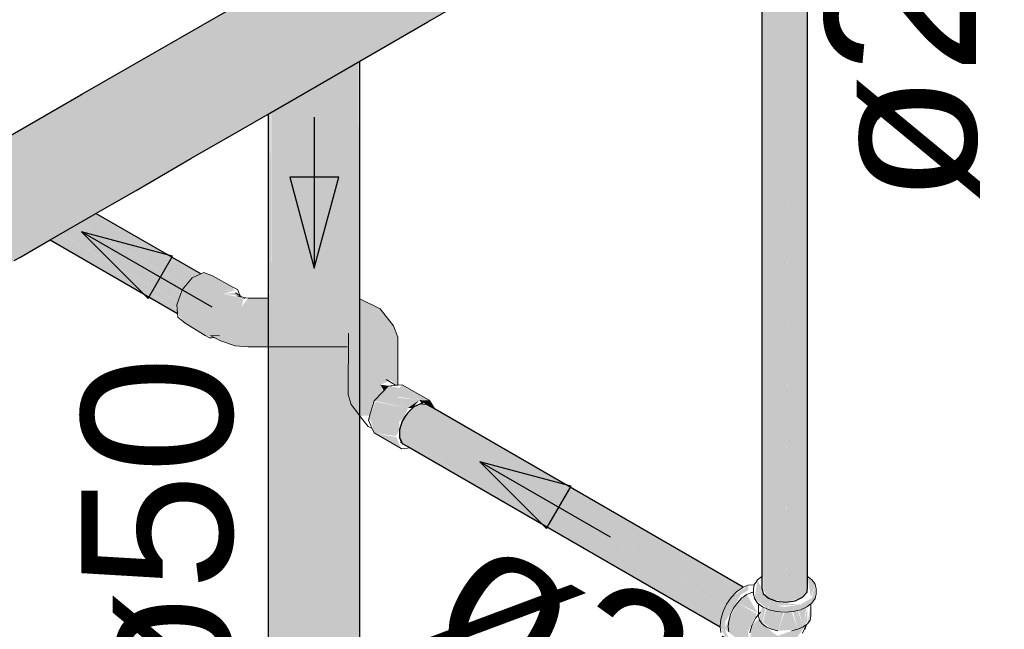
# Model space of a CAD drawing. Header units: millimetres. Extents: x 567 to 934, y -1 to 364.
# Tile 400 of 656: x 758.885 to 760.191, y 10.466 to 11.274. Entities that reach past the tile are written whole.
import ezdxf

# ---------------------------------------------------------------- set-up
doc = ezdxf.new("R2010")
doc.units = ezdxf.units.MM
doc.header["$MEASUREMENT"] = 0
doc.linetypes.add('NULL', pattern=[0])
for name, color, linetype, lineweight in [('AF-Condutos', 140, 'Continuous', 25), ('AF-Conexões', 152, 'Continuous', 18), ('AF-Curva de transposição', 152, 'Continuous', 18), ('AF-Sentido conduto', 140, 'Continuous', 30), ('AF-Textos conduto', 7, 'Continuous', 9)]:
    doc.layers.add(name, color=color, linetype=linetype, lineweight=lineweight)
doc.styles.add('Arial', font='arial.ttf')

msp = doc.modelspace()

# ---------------------------------------------------------------- hatches: boundary and pattern name
at = {"layer": 'AF-Condutos', "linetype": 'Continuous'}
for points in [[(762.1795, 12.8604), (762.188, 12.8718), (762.1965, 12.8981), (762.1892, 12.8916), (762.1855, 12.9263), (761.9143, 12.7634), (762.1826, 12.925), (762.1739, 12.9435), (762.1737, 12.9547), (761.9792, 12.8369), (762.1736, 12.955), (762.1511, 12.9722), (762.1667, 12.984), (762.1451, 12.9964), (762.1253, 12.9977), (761.3531, 12.5519), (760.046, 11.797), (759.8695, 11.6953), (759.0646, 11.2306), (756.7285, 9.8815), (756.9013, 9.9808), (756.8225, 9.9265), (756.8986, 9.9735), (756.8243, 9.9254), (756.7477, 9.8803), (756.7693, 9.8678), (757.1223, 10.0716), (756.7699, 9.8672), (756.789, 9.8463), (756.8035, 9.8194), (757.2714, 10.0947), (756.9064, 9.879), (757.2836, 10.0966), (756.8924, 9.8698), (756.8037, 9.8186), (756.8101, 9.7911), (757.3437, 10.0994), (758.2446, 10.6199), (758.4303, 10.7408), (758.7505, 10.9295), (758.7987, 10.9616), (758.788, 10.9515), (758.4303, 10.7408), (758.2446, 10.6199), (758.8632, 10.9771), (756.8101, 9.7911), (756.8076, 9.7678), (757.4105, 10.1162), (757.5013, 10.173), (757.8403, 10.3709), (757.8399, 10.3709), (758.4876, 10.7497), (758.7181, 10.885), (758.6811, 10.8627), (757.8399, 10.3709), (757.8403, 10.3709), (757.5013, 10.173), (757.4105, 10.1162), (756.8076, 9.7678), (756.7971, 9.7529)], [(759.8695, 10.5204), (759.8715, 10.537), (759.8715, 11.5279), (759.8715, 12.761), (759.8695, 12.7537)], [(759.8715, 10.5185), (759.8784, 10.5068), (759.9017, 10.5017), (759.902, 10.5599), (759.9017, 11.5453), (759.8967, 11.5424), (759.8958, 11.7105), (759.8949, 11.5414), (759.8833, 11.5347), (759.8785, 11.7005), (759.8786, 10.5423), (759.8784, 11.5319), (759.8785, 11.7005), (759.8784, 12.747), (759.8715, 12.7522), (759.8715, 10.537)], [(759.9142, 10.5691), (759.9186, 11.5551), (759.9164, 11.7224), (759.9193, 11.7241), (759.9238, 12.7493), (759.9139, 12.7469), (759.9141, 11.721), (759.9161, 11.5537)], [(759.924, 10.5765), (759.9265, 11.5597), (759.9252, 11.7275), (759.927, 11.7285), (759.9296, 12.7529), (759.9238, 12.7504), (759.9239, 11.7267), (759.925, 11.5588), (759.9239, 11.5582)], [(759.9142, 10.5691), (759.9141, 11.5525), (759.914, 11.721)], [(759.3355, 10.2838), (759.3367, 10.2871), (759.3367, 10.7485), (759.3365, 11.219), (759.3363, 11.2189), (759.336, 10.9041), (759.3354, 11.632), (759.3354, 11.2184), (759.3348, 10.9047), (759.3348, 11.2181), (759.3315, 11.2161), (759.329, 10.9075), (759.3258, 11.3875), (759.3239, 11.603), (759.3238, 11.6911), (759.3228, 11.2111), (759.3172, 11.2079), (759.3131, 10.9054), (759.3093, 11.2033), (759.2707, 11.1811), (759.2674, 10.9895), (759.2548, 11.608), (759.2597, 10.9048), (759.2545, 11.6081), (759.2564, 10.9048), (759.2544, 11.6081), (759.2553, 10.9048), (759.2543, 11.6081), (759.2542, 11.1715), (759.2339, 11.1598), (759.2325, 11.3275), (759.2332, 11.3279), (759.2329, 11.6142), (759.2192, 11.6217), (759.2197, 11.3201), (759.2194, 11.32), (759.2195, 10.9048), (759.2191, 11.1512), (759.2189, 11.6219), (759.2172, 10.9048), (759.2175, 11.1503), (759.2188, 11.6219), (759.2151, 11.6247), (759.2152, 11.3175), (759.2158, 11.3179), (759.2163, 11.1496), (759.2152, 11.3175), (759.2152, 11.149), (759.2151, 10.4144), (759.2153, 10.3487), (759.2517, 10.3366), (759.256, 10.3451), (759.2794, 10.3258), (759.2762, 10.3398), (759.2952, 10.3128), (759.2928, 10.3374), (759.3032, 10.3105), (759.3051, 10.3186), (759.3174, 10.2949), (759.3175, 10.3127), (759.3238, 10.2579), (759.3354, 10.2833), (759.3354, 10.7502), (759.3357, 10.7774)], [(759.3336, 11.6454), (759.3258, 11.3875), (759.329, 10.9041)], [(759.329, 10.9041), (759.3348, 11.6291), (759.3335, 11.6294)], [(759.3357, 11.1887), (759.336, 10.9035), (759.3366, 11.6338)], [(759.2339, 11.1598), (759.233, 11.6142), (759.2333, 11.328)], [(759.2553, 10.9048), (759.2544, 11.6054), (759.2543, 11.6081)], [(759.2564, 10.9048), (759.2545, 11.6054), (759.2544, 11.6081)], [(759.2597, 10.9048), (759.2548, 11.6055), (759.2545, 11.6081)], [(759.2674, 10.9895), (759.2781, 11.6024), (759.2723, 11.6068), (759.2548, 11.6081)], [(759.9142, 10.5691), (759.9141, 11.5525), (759.9074, 11.5486), (759.9017, 10.5017), (759.9238, 10.5082), (759.924, 10.5765), (759.9239, 11.5581), (759.9186, 11.5551)], [(759.9238, 10.5082), (759.9296, 10.5147), (759.9241, 10.5387), (759.9296, 10.5363), (759.9296, 11.5615), (759.9265, 11.5597)], [(759.924, 10.5765), (759.9239, 11.5582), (759.9239, 11.5581)], [(759.9303, 10.5221), (759.9303, 11.5619), (759.9299, 11.5616), (759.9296, 10.5404)], [(759.9296, 10.5147), (759.9299, 11.5616), (759.9296, 11.5615)], [(759.902, 10.5599), (759.9074, 11.5486), (759.9017, 11.5453)], [(759.9142, 10.5691), (759.9161, 11.5537), (759.9141, 11.5525)], [(759.8786, 10.5423), (759.8785, 11.5319), (759.8784, 11.5319)], [(759.3131, 10.9048), (759.3096, 11.2035), (759.3093, 11.2033)], [(759.3131, 10.9048), (759.3172, 11.2079), (759.3096, 11.2035)], [(758.8887, 11.0474), (758.9612, 11.0024), (758.9597, 11.0015), (759.098, 10.9121), (759.1061, 10.9218)], [(758.9293, 10.9839), (758.8783, 11.0146), (758.882, 11.0072), (759.0948, 10.8845), (759.0944, 10.8898), (758.9369, 10.9883), (758.8783, 11.0146), (758.9304, 10.9846)], [(759.1136, 10.9308), (758.9805, 11.0135), (758.964, 11.004), (759.1062, 10.9219)], [(758.9833, 11.0151), (758.9805, 11.0135), (759.1131, 10.9311), (759.1218, 10.9351)], [(759.1219, 10.9352), (759.1255, 10.9368), (758.9866, 11.017), (758.9833, 11.0151)], [(759.0952, 10.8999), (759.0993, 10.9111), (758.9597, 11.0015), (758.9394, 10.9898)], [(758.9369, 10.9883), (759.0921, 10.8914), (759.0951, 10.8998), (758.9393, 10.9897)], [(759.3996, 10.7524), (759.8274, 10.5054), (759.8275, 10.5055), (759.407, 10.7594)], [(759.4082, 10.7606), (759.407, 10.7594), (759.8275, 10.5055)], [(759.4176, 10.7644), (759.4082, 10.7606), (759.835, 10.5141), (759.8351, 10.5142)], [(759.8338, 10.5148), (759.4082, 10.7606), (759.8271, 10.5057)], [(759.8407, 10.5201), (759.4171, 10.7646), (759.8349, 10.5143)], [(759.4249, 10.7639), (759.4171, 10.7646), (759.8418, 10.5194)], [(759.3357, 10.6762), (759.3355, 10.7502), (759.3355, 10.3904)], [(759.3996, 10.7524), (759.3929, 10.7416), (759.8209, 10.4945)], [(759.8203, 10.495), (759.8274, 10.5054), (759.3996, 10.7524)], [(759.8448, 10.5215), (759.4364, 10.7572), (759.8413, 10.5198)], [(759.8166, 10.4834), (759.3929, 10.7416), (759.3893, 10.73), (759.8165, 10.4833)], [(759.8158, 10.4839), (759.8209, 10.4945), (759.3929, 10.7416)], [(759.8139, 10.4746), (759.8165, 10.4833), (759.3893, 10.73)], [(759.8148, 10.4741), (759.3893, 10.73), (759.3901, 10.7191), (759.8147, 10.4739)], [(759.8142, 10.4691), (759.8137, 10.4745), (759.3893, 10.7196)], [(759.3928, 10.7124), (759.5644, 10.6163), (759.3901, 10.719)], [(759.5644, 10.6163), (759.3928, 10.7124), (759.8262, 10.462)], [(759.9296, 10.5147), (759.9296, 10.5363), (759.9241, 10.5387)]]:
    msp.add_hatch(color=151, dxfattribs=at).paths.add_polyline_path(points)
at = {"layer": 'AF-Conexões', "linetype": 'Continuous'}
for points in [[(759.8229, 10.4508), (759.8288, 10.4474), (759.8208, 10.4652), (759.8212, 10.4758), (759.842, 10.5119), (759.8518, 10.5175), (759.8514, 10.5241), (759.829, 10.5078), (759.8183, 10.4891), (759.8143, 10.4698)], [(759.864, 10.5313), (759.8598, 10.5063), (759.8784, 10.4921), (759.8792, 10.4985)], [(759.9403, 10.5063), (759.9403, 10.5255), (759.9361, 10.5073), (759.9209, 10.4985), (759.9, 10.4953), (759.8792, 10.4985), (759.8792, 10.4917), (759.8893, 10.4893), (759.9108, 10.4893), (759.9295, 10.4955)], [(759.9303, 10.5357), (759.9348, 10.5079), (759.9403, 10.5255)], [(759.8496, 10.5118), (759.8373, 10.5009), (759.8643, 10.4873)], [(759.8732, 10.5114), (759.8792, 10.4985), (759.8895, 10.4969), (759.9209, 10.4985), (759.8951, 10.5006)], [(759.8441, 10.4471), (759.8538, 10.4422), (759.8513, 10.4624), (759.8628, 10.4862), (759.8373, 10.5009), (759.8202, 10.4664)], [(759.9344, 10.4992), (759.9302, 10.4731), (759.9336, 10.4779)], [(759.8691, 10.4966), (759.8665, 10.4779), (759.8699, 10.4731)], [(759.8699, 10.4958), (759.8699, 10.4731), (759.8742, 10.4928)], [(759.8712, 10.4752), (759.8827, 10.4657), (759.8827, 10.4909), (759.8755, 10.4934)], [(759.8827, 10.4898), (759.8827, 10.4657), (759.8898, 10.4892)], [(759.8899, 10.4892), (759.8827, 10.4657), (759.891, 10.4637), (759.8988, 10.4886)], [(759.9091, 10.4892), (759.9, 10.4885), (759.891, 10.4637), (759.9174, 10.4657)], [(759.9174, 10.4898), (759.9108, 10.4893), (759.9174, 10.4657)], [(759.9174, 10.4909), (759.9174, 10.4657), (759.9246, 10.4689)], [(759.9246, 10.4926), (759.9185, 10.4911), (759.9246, 10.4689)], [(759.9302, 10.4763), (759.9302, 10.4958), (759.9246, 10.4689)], [(759.9246, 10.4689), (759.929, 10.4953), (759.9246, 10.4934)], [(759.8704, 10.4383), (759.8857, 10.4361), (759.9072, 10.4419), (759.9271, 10.47), (759.8907, 10.457), (759.8823, 10.4625), (759.866, 10.4798), (759.8564, 10.4708), (759.8537, 10.4477)]]:
    msp.add_hatch(color=161, dxfattribs=at).paths.add_polyline_path(points)
at = {"layer": 'AF-Curva de transposição', "linetype": 'Continuous'}
for points in [[(759.1321, 10.8554), (759.1713, 10.8414), (759.1884, 10.84), (759.3204, 10.84), (759.2151, 10.8507), (759.2151, 10.873), (759.2235, 10.8992), (759.2151, 10.8941), (759.2151, 10.9048), (759.1884, 10.9048), (759.1799, 10.8936), (759.1826, 10.9046), (759.1551, 10.9104), (759.1743, 10.916), (759.1574, 10.914), (759.1295, 10.9387), (759.1143, 10.9317), (759.101, 10.9157), (759.0938, 10.8961), (759.0949, 10.8843), (759.1049, 10.8715)], [(759.1682, 10.9194), (759.1412, 10.9343), (759.1295, 10.9387), (759.1558, 10.9142), (759.1699, 10.9156)], [(759.178, 10.9079), (759.1715, 10.912), (759.1551, 10.9104)], [(759.3375, 10.9034), (759.3367, 10.8817), (759.3217, 10.8582), (759.3211, 10.7768), (759.3251, 10.7637), (759.3367, 10.7485), (759.3498, 10.7493), (759.3548, 10.7662), (759.3672, 10.781), (759.3638, 10.7899), (759.3772, 10.7958), (759.3813, 10.8679), (759.3637, 10.8907)], [(759.3861, 10.7893), (759.3813, 10.8679), (759.3772, 10.7958)], [(759.3868, 10.853), (759.3813, 10.8679), (759.3861, 10.7894)], [(759.3743, 10.7879), (759.3556, 10.7687), (759.4004, 10.7591)], [(759.3748, 10.7885), (759.3638, 10.7899), (759.3683, 10.7821)], [(759.3893, 10.7858), (759.3741, 10.7882), (759.3868, 10.7741), (759.415, 10.7696), (759.3926, 10.79)], [(759.4284, 10.7694), (759.3926, 10.79), (759.4155, 10.7696)], [(759.4155, 10.7696), (759.388, 10.7728), (759.4004, 10.7591)], [(759.3481, 10.7429), (759.3887, 10.7412), (759.4004, 10.7591), (759.3572, 10.7674)], [(759.3951, 10.7458), (759.4004, 10.7591), (759.3887, 10.7412)], [(759.4062, 10.7591), (759.4155, 10.7696), (759.4004, 10.7591)], [(759.4187, 10.7649), (759.4289, 10.769), (759.4155, 10.7696)], [(759.4361, 10.7577), (759.4289, 10.769), (759.4214, 10.766)], [(759.3556, 10.726), (759.3843, 10.7219), (759.3887, 10.7412), (759.3512, 10.7428)], [(759.3892, 10.7296), (759.3887, 10.7412), (759.3843, 10.7219)], [(759.3914, 10.7053), (759.3849, 10.7204), (759.3556, 10.726)]]:
    msp.add_hatch(color=161, dxfattribs=at).paths.add_polyline_path(points)

# ---------------------------------------------------------------- linework, layer by layer
at = {"layer": 'AF-Condutos'}
for p, q in [((759.9303, 10.5395), (759.9303, 11.5619)), ((759.8695, 11.5267), (759.8695, 10.5202)), ((759.4268, 11.2712), (759.6309, 11.389)), ((759.2151, 11.3175), (759.0646, 11.2306)), ((759.3367, 11.2191), (759.4268, 11.2712)), ((759.0646, 11.2306), (758.9683, 11.175)), ((759.2151, 11.1489), (759.3367, 11.2191)), ((759.3367, 10.9037), (759.3367, 11.2191)), ((758.9664, 11.1739), (758.8702, 11.1184)), ((758.9683, 11.175), (758.9664, 11.1739)), ((759.1795, 11.1284), (759.2151, 11.1489)), ((759.2151, 11.1489), (759.2151, 10.9048)), ((759.1126, 11.0898), (759.1795, 11.1284)), ((759.0398, 11.0477), (759.1126, 11.0898)), ((759.0083, 11.0295), (759.0398, 11.0477)), ((758.9866, 11.017), (759.0083, 11.0295)), ((758.9258, 10.9819), (758.9866, 11.017)), ((759.1255, 10.9368), (758.9866, 11.017)), ((758.9015, 10.9679), (758.9258, 10.9819)), ((758.9258, 10.9819), (759.0949, 10.8843)), ((758.8783, 10.9545), (758.8855, 10.9587)), ((758.8855, 10.9587), (758.9015, 10.9679)), ((759.2151, 10.9048), (759.2151, 10.84)), ((759.3367, 10.9034), (759.3367, 10.9037)), ((759.3367, 10.7485), (759.3367, 10.9034)), ((759.2151, 10.84), (759.2151, 10.4144)), ((759.407, 10.7594), (759.4046, 10.7571)), ((759.4082, 10.7606), (759.407, 10.7594)), ((759.4171, 10.7646), (759.4082, 10.7606)), ((759.418, 10.7646), (759.4171, 10.7646)), ((759.4201, 10.7644), (759.418, 10.7646)), ((759.4249, 10.7639), (759.4201, 10.7644)), ((759.4315, 10.7601), (759.4249, 10.7639)), ((759.4363, 10.7574), (759.4315, 10.7601)), ((759.3367, 10.3928), (759.3367, 10.7485)), ((759.3968, 10.7478), (759.3945, 10.7442)), ((759.3996, 10.7524), (759.3968, 10.7478)), ((759.4046, 10.7571), (759.3996, 10.7524)), ((759.8451, 10.5214), (759.4363, 10.7574)), ((759.3929, 10.7416), (759.3893, 10.73)), ((759.3945, 10.7442), (759.3929, 10.7416)), ((759.3893, 10.73), (759.3893, 10.7298)), ((759.3893, 10.7298), (759.3893, 10.729)), ((759.3893, 10.729), (759.3893, 10.7196)), ((759.3893, 10.7196), (759.3903, 10.7175)), ((759.3903, 10.7175), (759.3915, 10.715)), ((759.3915, 10.715), (759.3928, 10.7124)), ((759.3928, 10.7124), (759.3929, 10.7122)), ((759.3929, 10.7122), (759.3994, 10.7085)), ((759.3994, 10.7085), (759.4035, 10.7061)), ((759.4035, 10.7061), (759.8144, 10.4688)), ((759.9303, 10.5379), (759.9303, 10.5395)), ((759.9303, 10.536), (759.9303, 10.5379)), ((759.9303, 10.5357), (759.9303, 10.536)), ((759.9303, 10.5221), (759.9303, 10.5357)), ((759.8695, 10.5202), (759.8715, 10.513)), ((759.8715, 10.513), (759.8784, 10.5068)), ((759.9238, 10.5082), (759.9296, 10.5147)), ((759.9296, 10.5147), (759.9303, 10.5221)), ((759.8784, 10.5068), (759.8891, 10.5028)), ((759.8891, 10.5028), (759.9017, 10.5017)), ((759.9017, 10.5017), (759.9139, 10.5036)), ((759.9139, 10.5036), (759.9238, 10.5082))]:
    msp.add_line(p, q, dxfattribs=at)
at = {"layer": 'AF-Conexões'}
for p, q in [((759.8514, 10.5241), (759.8451, 10.5214)), ((759.8585, 10.5248), (759.8514, 10.5241)), ((759.8596, 10.5244), (759.8584, 10.5193)), ((759.8591, 10.5246), (759.8585, 10.5248)), ((759.8596, 10.5244), (759.8591, 10.5246)), ((759.8598, 10.5255), (759.8596, 10.5244)), ((759.8615, 10.5278), (759.8598, 10.5255)), ((759.864, 10.5313), (759.8615, 10.5278)), ((759.866, 10.5329), (759.864, 10.5313)), ((759.8695, 10.5355), (759.866, 10.5329)), ((759.9314, 10.5348), (759.9303, 10.5357)), ((759.9361, 10.5313), (759.9314, 10.5348)), ((759.9398, 10.5262), (759.9361, 10.5313)), ((759.9403, 10.5255), (759.9398, 10.5262)), ((759.9417, 10.5193), (759.9403, 10.5255)), ((759.8361, 10.5153), (759.829, 10.5078)), ((759.8438, 10.5208), (759.8361, 10.5153)), ((759.8451, 10.5214), (759.8438, 10.5208)), ((759.8493, 10.5116), (759.8447, 10.5082)), ((759.8496, 10.5118), (759.8493, 10.5116)), ((759.8544, 10.5138), (759.8496, 10.5118)), ((759.856, 10.5145), (759.8544, 10.5138)), ((759.8568, 10.5146), (759.856, 10.5145)), ((759.8579, 10.5147), (759.8568, 10.5146)), ((759.8584, 10.5148), (759.8579, 10.5147)), ((759.8584, 10.5193), (759.8584, 10.5148)), ((759.8584, 10.5148), (759.8584, 10.5125)), ((759.8584, 10.5125), (759.8598, 10.5063)), ((759.9403, 10.5063), (759.9417, 10.5125)), ((759.9417, 10.5125), (759.9417, 10.5193)), ((759.8229, 10.4988), (759.8183, 10.4891)), ((759.829, 10.5078), (759.8229, 10.4988)), ((759.8373, 10.5009), (759.8323, 10.4935)), ((759.8433, 10.5072), (759.8373, 10.5009)), ((759.8447, 10.5082), (759.8433, 10.5072)), ((759.8598, 10.5063), (759.864, 10.5005)), ((759.864, 10.5005), (759.8653, 10.4995)), ((759.8653, 10.4995), (759.8706, 10.4955)), ((759.8653, 10.4995), (759.8653, 10.4855)), ((759.9295, 10.4955), (759.9348, 10.4995)), ((759.9348, 10.4995), (759.9361, 10.5005)), ((759.9348, 10.4831), (759.9348, 10.4995)), ((759.9361, 10.5005), (759.9403, 10.5063)), ((759.8183, 10.4891), (759.8153, 10.4792)), ((759.8283, 10.4853), (759.8259, 10.4771)), ((759.8323, 10.4935), (759.8283, 10.4853)), ((759.8653, 10.4855), (759.8612, 10.4803)), ((759.8677, 10.4886), (759.8653, 10.4855)), ((759.8653, 10.4855), (759.8653, 10.4831)), ((759.8706, 10.4955), (759.8784, 10.4921)), ((759.8784, 10.4921), (759.8792, 10.4917)), ((759.8792, 10.4917), (759.8893, 10.4893)), ((759.8893, 10.4893), (759.9, 10.4885)), ((759.9, 10.4885), (759.9108, 10.4893)), ((759.9108, 10.4893), (759.9209, 10.4917)), ((759.9209, 10.4917), (759.9295, 10.4955)), ((759.8153, 10.4792), (759.8143, 10.4698)), ((759.8259, 10.4771), (759.8251, 10.4692)), ((759.8612, 10.4803), (759.8564, 10.4708)), ((759.8653, 10.4831), (759.8665, 10.4779)), ((759.8665, 10.4779), (759.8699, 10.4731)), ((759.8699, 10.4731), (759.8722, 10.4713)), ((759.9287, 10.472), (759.9237, 10.4604)), ((759.9246, 10.4689), (759.9287, 10.472)), ((759.9268, 10.4652), (759.9289, 10.4721)), ((759.927, 10.4682), (759.9286, 10.4719)), ((759.9287, 10.472), (759.9289, 10.4721)), ((759.9289, 10.4721), (759.9302, 10.4731)), ((759.9302, 10.4731), (759.9336, 10.4779)), ((759.9336, 10.4779), (759.9348, 10.4831)), ((759.8143, 10.4698), (759.8144, 10.4688)), ((759.8144, 10.4688), (759.8153, 10.4616)), ((759.8251, 10.4692), (759.8259, 10.4624)), ((759.8564, 10.4708), (759.8538, 10.4611)), ((759.8722, 10.4713), (759.8755, 10.4689)), ((759.8755, 10.4689), (759.8827, 10.4657)), ((759.8827, 10.4657), (759.891, 10.4637)), ((759.9091, 10.4637), (759.9174, 10.4657)), ((759.9174, 10.4657), (759.9246, 10.4689)), ((759.9237, 10.4604), (759.927, 10.4682))]:
    msp.add_line(p, q, dxfattribs=at)
at = {"layer": 'AF-Curva de transposição'}
for p, q in [((759.1143, 10.9317), (759.101, 10.9157)), ((759.1255, 10.9368), (759.1143, 10.9317)), ((759.1295, 10.9387), (759.1255, 10.9368)), ((759.1412, 10.9343), (759.1295, 10.9387)), ((759.1682, 10.9194), (759.1412, 10.9343)), ((759.1743, 10.916), (759.1682, 10.9194)), ((759.178, 10.9079), (759.1743, 10.916)), ((759.101, 10.9157), (759.0938, 10.8961)), ((759.178, 10.9079), (759.1715, 10.912)), ((759.1785, 10.9067), (759.1735, 10.908)), ((759.1808, 10.9061), (759.178, 10.9079)), ((759.1808, 10.9061), (759.1785, 10.9067)), ((759.1825, 10.9057), (759.1808, 10.9061)), ((759.184, 10.9041), (759.1811, 10.9059)), ((759.1884, 10.9048), (759.1825, 10.9057)), ((759.2151, 10.9048), (759.1884, 10.9048)), ((759.3375, 10.9034), (759.3367, 10.9034)), ((759.3637, 10.8907), (759.3375, 10.9034)), ((759.0938, 10.8961), (759.0949, 10.8843)), ((759.3813, 10.8679), (759.3637, 10.8907)), ((759.0949, 10.8843), (759.0953, 10.8795)), ((759.0953, 10.8795), (759.1049, 10.8715)), ((759.1049, 10.8715), (759.1316, 10.8554)), ((759.3868, 10.853), (759.3813, 10.8679)), ((759.1316, 10.8554), (759.1373, 10.852)), ((759.1373, 10.852), (759.1405, 10.8523)), ((759.1506, 10.8546), (759.1387, 10.8551)), ((759.1387, 10.8551), (759.1435, 10.8526)), ((759.1405, 10.8523), (759.1435, 10.8526)), ((759.1435, 10.8526), (759.1517, 10.8483)), ((759.3217, 10.8582), (759.3211, 10.7768)), ((759.3868, 10.7895), (759.3868, 10.853)), ((759.1517, 10.8483), (759.1713, 10.8414)), ((759.1713, 10.8414), (759.1884, 10.84)), ((759.1884, 10.84), (759.2151, 10.84)), ((759.2151, 10.84), (759.3204, 10.84)), ((759.3741, 10.7882), (759.3665, 10.7802)), ((759.3802, 10.7916), (759.3714, 10.7967)), ((759.3777, 10.7886), (759.3741, 10.7882)), ((759.379, 10.7887), (759.3777, 10.7886)), ((759.3831, 10.7891), (759.379, 10.7887)), ((759.384, 10.7892), (759.3802, 10.7916)), ((759.384, 10.7892), (759.3831, 10.7891)), ((759.3863, 10.7894), (759.384, 10.7892)), ((759.3868, 10.7895), (759.3863, 10.7894)), ((759.3926, 10.79), (759.3868, 10.7895)), ((759.4284, 10.7694), (759.3926, 10.79)), ((759.3211, 10.7768), (759.3251, 10.7637)), ((759.3665, 10.7802), (759.3556, 10.7687)), ((759.3251, 10.7637), (759.3367, 10.7485)), ((759.3541, 10.7637), (759.3504, 10.7513)), ((759.3556, 10.7687), (759.3541, 10.7637)), ((759.4046, 10.7571), (759.4062, 10.7591)), ((759.4062, 10.7591), (759.407, 10.7594)), ((759.418, 10.7646), (759.4187, 10.7649)), ((759.4187, 10.7649), (759.4201, 10.7644)), ((759.4289, 10.769), (759.4284, 10.7694)), ((759.4326, 10.7633), (759.4289, 10.769)), ((759.4361, 10.7577), (759.4326, 10.7633)), ((759.3367, 10.7485), (759.3389, 10.7457)), ((759.3504, 10.7513), (759.3479, 10.7429)), ((759.3951, 10.7458), (759.3968, 10.7478)), ((759.3389, 10.7457), (759.3474, 10.7346)), ((759.3474, 10.7346), (759.353, 10.7317)), ((759.3479, 10.7429), (759.3512, 10.7357)), ((759.3512, 10.7357), (759.3513, 10.7354)), ((759.3513, 10.7354), (759.352, 10.7339)), ((759.352, 10.7339), (759.353, 10.7317)), ((759.3945, 10.7442), (759.3951, 10.7458)), ((759.353, 10.7317), (759.3556, 10.726)), ((759.3556, 10.726), (759.3914, 10.7053)), ((759.3892, 10.7296), (759.3893, 10.7298)), ((759.3893, 10.729), (759.3892, 10.7296)), ((759.3904, 10.7159), (759.3903, 10.7175)), ((759.3915, 10.715), (759.3904, 10.7159)), ((759.3906, 10.7136), (759.3928, 10.7124)), ((759.3914, 10.7053), (759.3919, 10.705)), ((759.3919, 10.705), (759.3963, 10.7054)), ((759.3963, 10.7054), (759.4035, 10.7061))]:
    msp.add_line(p, q, dxfattribs=at)
at = {"layer": 'AF-Sentido conduto'}
for p, q in [((759.3086, 11.0652), (759.2439, 11.0652)), ((759.2439, 11.0652), (759.2762, 10.9445)), ((759.2762, 10.9445), (759.3086, 11.0652)), ((758.9675, 10.9927), (759.0559, 10.9043)), ((759.0882, 10.9604), (758.9675, 10.9927)), ((759.0559, 10.9043), (759.0882, 10.9604)), ((759.4959, 10.6877), (759.5843, 10.5993)), ((759.6166, 10.6553), (759.4959, 10.6877)), ((759.5843, 10.5993), (759.6166, 10.6553))]:
    msp.add_line(p, q, dxfattribs=at)
for points in [[(759.2762, 11.1445), (759.2762, 10.9445)], [(759.1407, 10.8927), (758.9675, 10.9927)], [(759.6691, 10.5877), (759.4959, 10.6877)]]:
    msp.add_lwpolyline(points, dxfattribs=at)

# ---------------------------------------------------------------- texts
at = {"layer": 'AF-Textos conduto', "linetype": 'NULL', "char_height": 0.2, "width": 0.962805, "attachment_point": 8, "line_spacing_factor": 0.6, "style": 'Arial'}
for s, insert, rotation in [('ø25', (760.1591, 11.2712), 90.0002), ('ø50', (759.1727, 10.587), 90.0002), ('ø25', (759.6208, 10.3336), 329.9999)]:
    msp.add_mtext(s, dxfattribs=dict(at, insert=insert, rotation=rotation))

doc.saveas('drawing.dxf')
